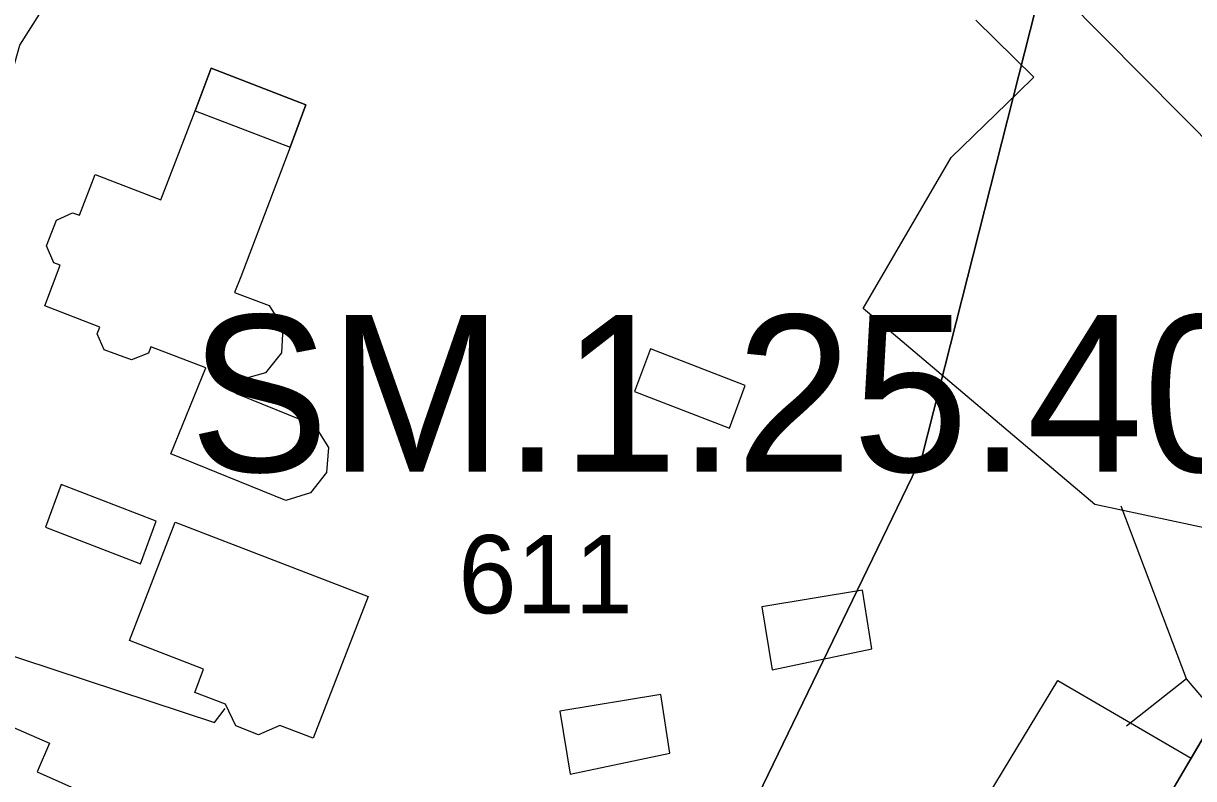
# Model space of a CAD drawing. Extents: x -690419 to -685080, y -987825 to -981190.
# Drawn here: x -687140 to -687065.2, y -985319.1 to -985270.8 of the extents above; entities that cross this region are included whole.
import ezdxf

# ---------------------------------------------------------------- set-up
doc = ezdxf.new("R2010")
doc.units = 0
for name, color, linetype in [('_DOPLNĚK BUDOVY', 7, 'Continuous'), ('BPEJ (S) - hranice', 7, 'Continuous'), ('BPEJ I-II ochrana', 7, 'Continuous'), ('Docházková izochrona BUS (S)', 7, 'Continuous'), ('Docházková izochrona VLAK (S)', 7, 'Continuous'), ('Plochy smíšené obytné městské SM (S)', 7, 'Continuous'), ('Plochy veřejná prostranství všeobecná PU (S)', 7, 'Continuous'), ('Regulacni bloky_ID', 7, 'Continuous'), ('Regulační bloky STABILIZOVANÉ (S)', 7, 'Continuous'), ('Regulační kódy STABILIZOVANÉ (S)', 7, 'Continuous'), ('Spoje - komunikační vedení bez rozlišení provozovanál (S)', 7, 'Continuous')]:
    doc.layers.add(name, color=color, linetype=linetype)

msp = doc.modelspace()

# ---------------------------------------------------------------- linework, layer by layer
at = {"layer": '_DOPLNĚK BUDOVY'}
for p, q in [((-687122.89, -985278.76), (-687121.89, -985276.04)), ((-687128.97, -985276.42), (-687122.89, -985278.76)), ((-687094.806, -985296.7), (-687093.806, -985293.98)), ((-687100.886, -985294.36), (-687094.806, -985296.7)), ((-687138.542, -985303.028), (-687132.462, -985305.368)), ((-687132.462, -985305.368), (-687131.462, -985302.648)), ((-687086.307, -985307.059), (-687092.757, -985308.119)), ((-687085.727, -985310.809), (-687086.307, -985307.059)), ((-687092.757, -985308.119), (-687092.087, -985312.149)), ((-687092.087, -985312.149), (-687085.727, -985310.809)), ((-687099.214, -985313.736), (-687105.664, -985314.796)), ((-687098.634, -985317.486), (-687099.214, -985313.736)), ((-687105.664, -985314.796), (-687104.994, -985318.826)), ((-687104.994, -985318.826), (-687098.634, -985317.486))]:
    msp.add_line(p, q, dxfattribs=at)
for points in [[(-687121.89, -985276.04), (-687127.96, -985273.7), (-687128.97, -985276.42)], [(-687093.806, -985293.98), (-687099.876, -985291.64), (-687100.886, -985294.36)], [(-687131.462, -985302.648), (-687137.532, -985300.308), (-687138.542, -985303.028)]]:
    msp.add_lwpolyline(points, dxfattribs=at)
at = {"layer": 'BPEJ (S) - hranice'}
for points in [[(-686948.62, -985871.04), (-686972.5, -985811.5), (-686987.5, -985735), (-686997.5, -985630), (-687011.5, -985550.5), (-687019, -985523.5), (-687038, -985492), (-687104.5, -985404), (-687115.5, -985379.5), (-687113, -985361.5), (-687082.5, -985298.5), (-687074.5, -985267), (-687072, -985226.5), (-687066.5, -985190.5), (-687069.12, -985173.89), (-687057, -985161), (-687033, -985131.5), (-687025.5, -985111.5), (-687024, -985089), (-687029, -985071)], [(-687302.5, -985416), (-687268.5, -985393), (-687260, -985379.5), (-687262, -985370.5), (-687283, -985348), (-687299.5, -985321), (-687302, -985303), (-687296.5, -985283.5), (-687281.5, -985264), (-687227, -985239), (-687195, -985227.5), (-687134, -985209.5), (-687098, -985195.5), (-687080.5, -985186), (-687069.12, -985173.89), (-687066.5, -985190.5), (-687072, -985226.5), (-687074.5, -985267), (-687082.5, -985298.5), (-687113, -985361.5), (-687115.5, -985379.5), (-687104.5, -985404)]]:
    msp.add_lwpolyline(points, dxfattribs=at)
at = {"layer": 'BPEJ I-II ochrana'}
for p, q in [((-687075.59, -985266.96), (-687058.19, -985284.54)), ((-687075.36, -985274.27), (-687079.07, -985270.64)), ((-687128.97, -985276.42), (-687127.96, -985273.7)), ((-687127.96, -985273.7), (-687121.89, -985276.04)), ((-687076.37, -985275.26), (-687075.36, -985274.27)), ((-687080.64, -985279.42), (-687076.37, -985275.26)), ((-687121.89, -985276.04), (-687122.89, -985278.76)), ((-687131.17, -985282.11), (-687128.97, -985276.42)), ((-687122.89, -985278.76), (-687126.06, -985287.03)), ((-687086.28, -985289.06), (-687080.64, -985279.42)), ((-687136.36, -985283.09), (-687135.37, -985280.49)), ((-687135.37, -985280.49), (-687131.17, -985282.11)), ((-687138.47, -985285.06), (-687137.84, -985283.42)), ((-687137.84, -985283.42), (-687136.82, -985282.95)), ((-687136.82, -985282.95), (-687136.36, -985283.09)), ((-687138.01, -985286.14), (-687138.47, -985285.06)), ((-687138.59, -985288.9), (-687137.6, -985286.3)), ((-687137.6, -985286.3), (-687138.01, -985286.14)), ((-687126.06, -985287.03), (-687126.45, -985288.04)), ((-687126.45, -985288.04), (-687124.25, -985288.86)), ((-687135.07, -985290.25), (-687138.59, -985288.9)), ((-687124.25, -985288.86), (-687123.37, -985290.28)), ((-687071.46, -985301.58), (-687086.28, -985289.06)), ((-687135.24, -985290.67), (-687135.07, -985290.25)), ((-687123.37, -985290.28), (-687123.46, -985291.89)), ((-687134.8, -985291.71), (-687135.24, -985290.67)), ((-687133.04, -985292.34), (-687134.8, -985291.71)), ((-687131.81, -985291.5), (-687131.95, -985291.91)), ((-687128.29, -985292.85), (-687131.81, -985291.5)), ((-687131.95, -985291.91), (-687133.04, -985292.34)), ((-687123.46, -985291.89), (-687124.48, -985293.17)), ((-687130.52, -985298.35), (-687128.29, -985292.85)), ((-687124.48, -985293.17), (-687126.07, -985293.62)), ((-687126.07, -985293.62), (-687126.4, -985294.47)), ((-687126.4, -985294.47), (-687121.34, -985296.52)), ((-687121.34, -985296.52), (-687120.46, -985297.95)), ((-687123.18, -985301.33), (-687130.52, -985298.35)), ((-687120.46, -985297.95), (-687120.57, -985299.55)), ((-687120.57, -985299.55), (-687121.61, -985300.84)), ((-687121.61, -985300.84), (-687123.18, -985301.33)), ((-687062.38, -985303.53), (-687071.46, -985301.58)), ((-687133.17, -985310.28), (-687130.25, -985302.71)), ((-687130.25, -985302.71), (-687117.91, -985307.47)), ((-687117.91, -985307.47), (-687121.44, -985316.52)), ((-687128.43, -985312.11), (-687133.17, -985310.28)), ((-687148.42, -985312.45), (-687138.28, -985316.83)), ((-687129, -985313.6), (-687128.43, -985312.11)), ((-687079.19, -985321.67), (-687073.83, -985312.84)), ((-687073.83, -985312.84), (-687065.31, -985317.8)), ((-687127.03, -985314.35), (-687129, -985313.6)), ((-687126.38, -985315.72), (-687127.03, -985314.35)), ((-687124.93, -985316.3), (-687126.38, -985315.72)), ((-687123.57, -985315.7), (-687124.93, -985316.3)), ((-687121.44, -985316.52), (-687123.57, -985315.7)), ((-687065.31, -985317.8), (-687064.09, -985315.73)), ((-687138.28, -985316.83), (-687139.08, -985318.66)), ((-687139.08, -985318.66), (-687133.59, -985321.1))]:
    msp.add_line(p, q, dxfattribs=at)
at = {"layer": 'Docházková izochrona BUS (S)'}
for centre, start, end in [((-687330.82, -985198.99), 36.90641, 302.12987), ((-686757.693, -985364.182), 205.7131, 25.07732)]:
    msp.add_arc(centre, 400, start, end, dxfattribs=at)
at = {"layer": 'Docházková izochrona VLAK (S)'}
msp.add_arc((-686398.38, -985456.116), 800, 77.865472, 344.113367, dxfattribs=at)
at = {"layer": 'Plochy smíšené obytné městské SM (S)'}
msp.add_lwpolyline([(-687044.91, -985229.69), (-687053.52, -985273.21), (-687056.57, -985286.17), (-687061.3, -985303.76), (-687064.09, -985315.73), (-687065.31, -985317.8), (-687072.68, -985330.31), (-687075.64, -985337.63), (-687079.19, -985348.61), (-687079.84, -985350.05), (-687077.9, -985357.06), (-687075.92, -985366.55), (-687071.321, -985386.927), (-687094.296, -985393.109), (-687100.991, -985387.881), (-687120.226, -985374.46), (-687129.88, -985368.57), (-687133.46, -985365.06), (-687134.45, -985364.6), (-687152.9, -985355.13)], dxfattribs=at)
at = {"layer": 'Plochy veřejná prostranství všeobecná PU (S)'}
for p, q in [((-687065.31, -985317.8), (-687064.09, -985315.73)), ((-687072.68, -985330.31), (-687065.31, -985317.8))]:
    msp.add_line(p, q, dxfattribs=at)
at = {"layer": 'Regulační bloky STABILIZOVANÉ (S)'}
for p, q in [((-687065.31, -985317.8), (-687064.09, -985315.73)), ((-687072.68, -985330.31), (-687065.31, -985317.8))]:
    msp.add_line(p, q, dxfattribs=at)
msp.add_lwpolyline([(-687044.91, -985229.69), (-687053.52, -985273.21), (-687056.57, -985286.17), (-687061.3, -985303.76), (-687064.09, -985315.73), (-687065.31, -985317.8), (-687072.68, -985330.31), (-687075.64, -985337.63), (-687079.19, -985348.61), (-687079.84, -985350.05), (-687077.9, -985357.06), (-687075.92, -985366.55), (-687071.321, -985386.927), (-687094.296, -985393.109), (-687100.991, -985387.881), (-687120.226, -985374.46), (-687129.88, -985368.57), (-687133.46, -985365.06), (-687134.45, -985364.6), (-687152.9, -985355.13)], dxfattribs=at)
at = {"layer": 'Spoje - komunikační vedení bez rozlišení provozovanál (S)'}
for points in [[(-687142.81, -985279.3), (-687142.41, -985279.42), (-687141.79, -985278.88), (-687141.18, -985275.8), (-687140.17, -985272.23), (-687138.93, -985270.26), (-687136.85, -985269.13), (-687135.29, -985268.94), (-687133.99, -985267.98), (-687134.21, -985266.83)], [(-687065.597, -985312.717), (-687069.79, -985301.7)], [(-687151.35, -985307.07), (-687150.06, -985307.3), (-687149.96, -985308), (-687146.3, -985309.4), (-687127.74, -985315.52), (-687127.05, -985314.63)], [(-687065.597, -985312.717), (-687069.438, -985315.756)], [(-687048.018, -985333.345), (-687065.597, -985312.717)]]:
    msp.add_lwpolyline(points, dxfattribs=at)

# ---------------------------------------------------------------- texts
at = {"layer": 'Regulacni bloky_ID'}
msp.add_text('611', height=5, dxfattribs=at).set_placement((-687112.149, -985308.54))
at = {"layer": 'Regulační kódy STABILIZOVANÉ (S)'}
msp.add_text('SM.1.25.40', height=10, dxfattribs=at).set_placement((-687129.337, -985299.486))

doc.saveas('drawing.dxf')
